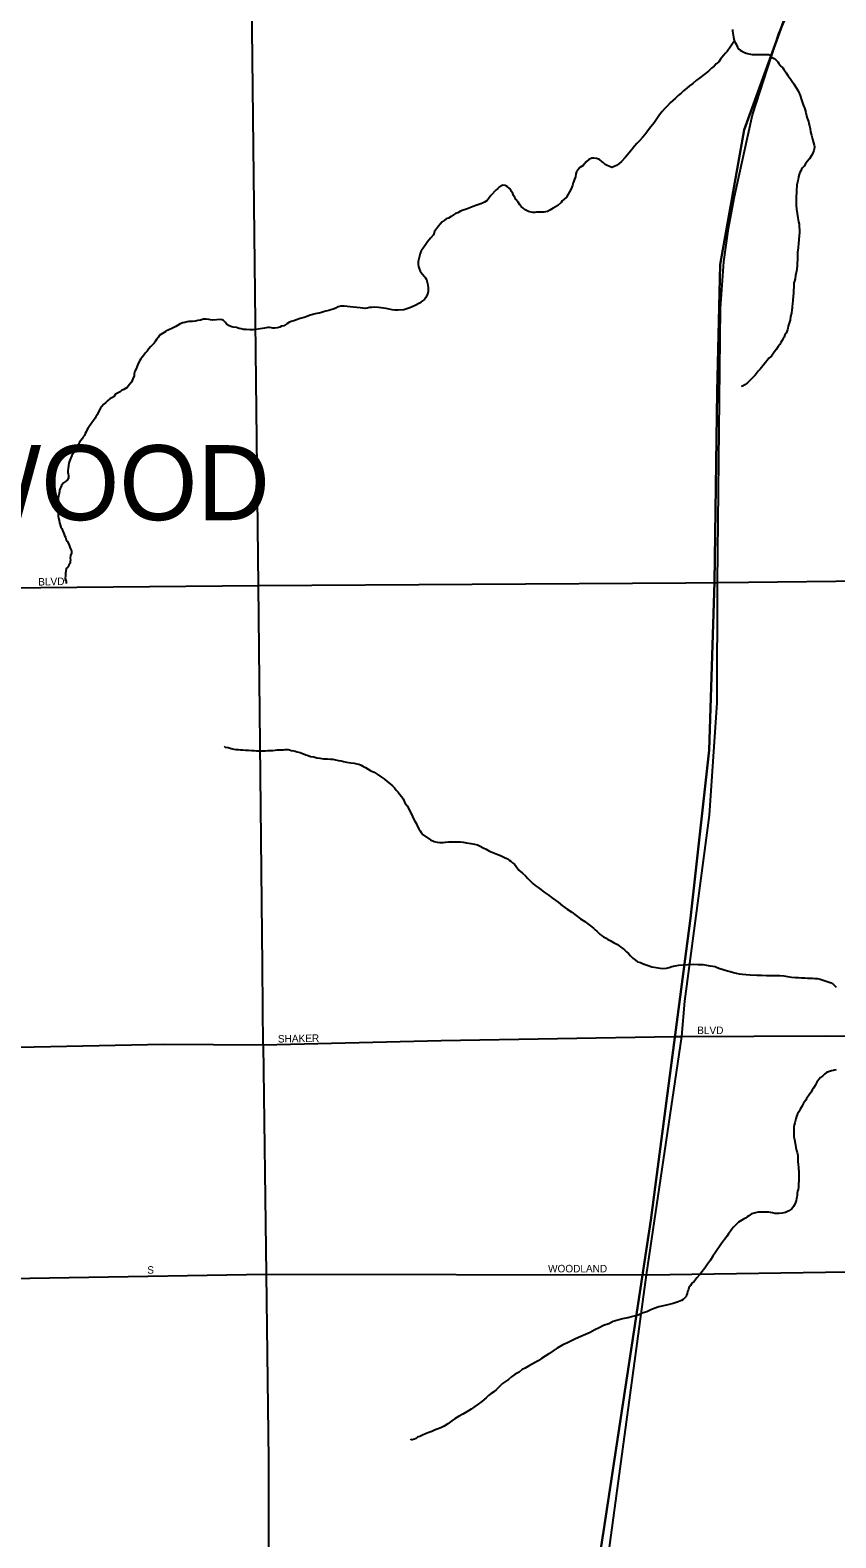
# Model space of a CAD drawing. Extents: x 2010165 to 2382125, y 1060529 to 1407316.
# Drawn here: x 2241739 to 2247109, y 1265266 to 1275312 of the extents above; entities that cross this region are included whole.
import ezdxf

# ---------------------------------------------------------------- set-up
doc = ezdxf.new("R2010")
doc.units = 0
for name, color, linetype in [('GM_X_City_Street', 7, 'Continuous'), ('GM_X_City_Street_Text', 7, 'Continuous'), ('GM_X_Corporation', 7, 'Continuous'), ('GM_X_Corporation_Text', 7, 'Continuous'), ('GM_X_Interstate_Route', 7, 'Continuous'), ('GM_X_Minor_River', 7, 'Continuous'), ('GM_X_State_Route', 7, 'Continuous')]:
    doc.layers.add(name, color=color, linetype=linetype)

msp = doc.modelspace()

# ---------------------------------------------------------------- linework, layer by layer
at = {"layer": 'GM_X_City_Street'}
for points in [[(2240597, 1271587), (2243261, 1271612), (2246109, 1271629)], [(2246109, 1271629), (2246320, 1271631)], [(2246320, 1271631), (2246527, 1271633)], [(2246527, 1271633), (2247302, 1271642)], [(2246029, 1268607), (2246082, 1268607), (2247043, 1268612), (2247261, 1268609), (2247321, 1268608), (2247361, 1268616), (2247423, 1268644), (2247438, 1268655)], [(2243293, 1268552), (2244478, 1268579), (2246029, 1268607)], [(2240685, 1266979), (2243312, 1267023)], [(2243312, 1267023), (2245846, 1267019), (2245853, 1267019)], [(2245853, 1267019), (2247335, 1267040), (2247478, 1267042), (2247610, 1267041), (2247721, 1267031), (2247839, 1267011), (2248000, 1266970), (2248214, 1266889), (2248424, 1266773), (2248764, 1266498), (2250639, 1264926), (2250843, 1264755), (2250967, 1264666), (2251088, 1264593), (2251231, 1264531), (2251380, 1264497), (2251531, 1264484), (2252555, 1264493)]]:
    msp.add_lwpolyline(points, dxfattribs=at)
at = {"layer": 'GM_X_Corporation'}
for points in [[(2252803, 1261934), (2251888, 1261929), (2251899, 1262980), (2249963, 1262961), (2249951, 1263479), (2246005, 1263434), (2245269, 1263446), (2245561, 1265308), (2245875, 1267382), (2246141, 1269394), (2246264, 1270514), (2246300, 1271633), (2246319, 1272905), (2246339, 1273751), (2246499, 1274649), (2246796, 1275467), (2247220, 1276264), (2247493, 1276666), (2247666, 1276896), (2247853, 1277121), (2248923, 1277124), (2250041, 1277117), (2252659, 1277101)], [(2246796, 1275467), (2246499, 1274649), (2246339, 1273751), (2246319, 1272905), (2246300, 1271633), (2246264, 1270514), (2246141, 1269394), (2245875, 1267382), (2245561, 1265308), (2245269, 1263446)]]:
    msp.add_lwpolyline(points, dxfattribs=at)
at = {"layer": 'GM_X_Interstate_Route'}
for points in [[(2246236, 1269847), (2246267, 1270082), (2246318, 1270830), (2246320, 1271631), (2246340, 1273457), (2246363, 1273768), (2246393, 1273990), (2246434, 1274204), (2246553, 1274748), (2246728, 1275290), (2246941, 1275762), (2247057, 1275964), (2247198, 1276208), (2247466, 1276602), (2247682, 1276876), (2247873, 1277093)], [(2245366, 1263472), (2245530, 1264684), (2245581, 1265056), (2245846, 1267019), (2246082, 1268607), (2246102, 1268842), (2246236, 1269847)]]:
    msp.add_lwpolyline(points, dxfattribs=at)
at = {"layer": 'GM_X_Minor_River'}
for points in [[(2246421, 1275316), (2246421, 1275306), (2246423, 1275292), (2246425, 1275278), (2246427, 1275266), (2246432, 1275244), (2246438, 1275230), (2246444, 1275218), (2246454, 1275198), (2246462, 1275186), (2246472, 1275178), (2246482, 1275172)], [(2246433, 1275241), (2246384, 1275171), (2246374, 1275159), (2246362, 1275145), (2246348, 1275131), (2246340, 1275119), (2246328, 1275101), (2246311, 1275088), (2246297, 1275072), (2246281, 1275058), (2246261, 1275040), (2246203, 1274995), (2246179, 1274977), (2246155, 1274957), (2246133, 1274941), (2246115, 1274926), (2246093, 1274908), (2246077, 1274892), (2246057, 1274876), (2246040, 1274860), (2246022, 1274843), (2246004, 1274827), (2245988, 1274809), (2245970, 1274791), (2245952, 1274771), (2245934, 1274748), (2245916, 1274722), (2245898, 1274694), (2245877, 1274668), (2245861, 1274649), (2245849, 1274633), (2245835, 1274615), (2245821, 1274597), (2245801, 1274575), (2245783, 1274556), (2245767, 1274540), (2245751, 1274520), (2245732, 1274494), (2245708, 1274466), (2245680, 1274437), (2245662, 1274421), (2245646, 1274411), (2245636, 1274405), (2245626, 1274401), (2245616, 1274397), (2245596, 1274406), (2245584, 1274410), (2245572, 1274418), (2245559, 1274430), (2245549, 1274438), (2245533, 1274450), (2245513, 1274456), (2245495, 1274460), (2245483, 1274460), (2245463, 1274450), (2245445, 1274434), (2245425, 1274411), (2245403, 1274397), (2245393, 1274387), (2245381, 1274369), (2245377, 1274355), (2245374, 1274335), (2245368, 1274319), (2245362, 1274306), (2245358, 1274294), (2245354, 1274278), (2245346, 1274256), (2245334, 1274236), (2245324, 1274220), (2245313, 1274200), (2245297, 1274183), (2245285, 1274175), (2245279, 1274163), (2245257, 1274143), (2245225, 1274125), (2245203, 1274113), (2245187, 1274104), (2245173, 1274102), (2245163, 1274100), (2245137, 1274100), (2245115, 1274100), (2245105, 1274098), (2245089, 1274098), (2245078, 1274100), (2245060, 1274104), (2245034, 1274117), (2245024, 1274127), (2245012, 1274137), (2245002, 1274149), (2244992, 1274167), (2244977, 1274183), (2244969, 1274197), (2244961, 1274211), (2244957, 1274223), (2244947, 1274237), (2244943, 1274247)], [(2246482, 1275172), (2246495, 1275166), (2246511, 1275160), (2246529, 1275154), (2246551, 1275150), (2246567, 1275150), (2246579, 1275150), (2246595, 1275151), (2246607, 1275151), (2246625, 1275151), (2246641, 1275151), (2246659, 1275149), (2246673, 1275141), (2246684, 1275131), (2246698, 1275123), (2246708, 1275115), (2246722, 1275101), (2246730, 1275089), (2246742, 1275073), (2246755, 1275061), (2246763, 1275051), (2246769, 1275041), (2246777, 1275027), (2246789, 1275011), (2246805, 1274989), (2246818, 1274971), (2246830, 1274955), (2246860, 1274903), (2246871, 1274877), (2246881, 1274847), (2246891, 1274815), (2246902, 1274789), (2246908, 1274763), (2246916, 1274733), (2246922, 1274715), (2246926, 1274703), (2246929, 1274691), (2246933, 1274675), (2246937, 1274657), (2246941, 1274634), (2246947, 1274612), (2246954, 1274586), (2246960, 1274562), (2246964, 1274546), (2246966, 1274534), (2246964, 1274520), (2246962, 1274510), (2246956, 1274492), (2246946, 1274476), (2246933, 1274454), (2246917, 1274437), (2246907, 1274421), (2246897, 1274407), (2246887, 1274395), (2246879, 1274385), (2246875, 1274375), (2246869, 1274363), (2246865, 1274351), (2246859, 1274334), (2246858, 1274318), (2246854, 1274300), (2246850, 1274282), (2246848, 1274268), (2246846, 1274254), (2246846, 1274242), (2246846, 1274228), (2246845, 1274204), (2246845, 1274186), (2246845, 1274164), (2246845, 1274144), (2246847, 1274119), (2246852, 1274091), (2246856, 1274061), (2246860, 1274035), (2246864, 1274019), (2246867, 1273963), (2246865, 1273943), (2246863, 1273915), (2246861, 1273890), (2246858, 1273864), (2246856, 1273844), (2246854, 1273832), (2246854, 1273818), (2246854, 1273804), (2246854, 1273782), (2246852, 1273762), (2246851, 1273740), (2246847, 1273707), (2246841, 1273677), (2246837, 1273655), (2246833, 1273639), (2246830, 1273629), (2246830, 1273617), (2246828, 1273597), (2246826, 1273581), (2246826, 1273561), (2246824, 1273537), (2246823, 1273514), (2246821, 1273486), (2246817, 1273472), (2246817, 1273460)], [(2244943, 1274247), (2244935, 1274257), (2244918, 1274271), (2244906, 1274277), (2244890, 1274279), (2244880, 1274275), (2244866, 1274265), (2244856, 1274257), (2244846, 1274249), (2244836, 1274239), (2244818, 1274220), (2244810, 1274210), (2244799, 1274194), (2244785, 1274178), (2244767, 1274166), (2244753, 1274160), (2244743, 1274154), (2244717, 1274145), (2244691, 1274137), (2244669, 1274129), (2244647, 1274119), (2244625, 1274113), (2244607, 1274107), (2244589, 1274096), (2244575, 1274090), (2244561, 1274082), (2244545, 1274070), (2244527, 1274060), (2244513, 1274054), (2244499, 1274044), (2244485, 1274035), (2244471, 1274019), (2244461, 1274007), (2244435, 1273971), (2244427, 1273949), (2244407, 1273926), (2244388, 1273902), (2244374, 1273882), (2244358, 1273860), (2244346, 1273842), (2244338, 1273823), (2244332, 1273797), (2244326, 1273771), (2244325, 1273751), (2244327, 1273737), (2244331, 1273725), (2244339, 1273707), (2244353, 1273689), (2244367, 1273671), (2244374, 1273661), (2244380, 1273651), (2244384, 1273641), (2244388, 1273623), (2244392, 1273597), (2244392, 1273571), (2244387, 1273550), (2244381, 1273540), (2244377, 1273530), (2244367, 1273518), (2244355, 1273508), (2244335, 1273494), (2244305, 1273478), (2244269, 1273461), (2244229, 1273449), (2244191, 1273447), (2244169, 1273447), (2244151, 1273448), (2244133, 1273454), (2244112, 1273458), (2244061, 1273465), (2244034, 1273466), (2244016, 1273464), (2244000, 1273464), (2243986, 1273459), (2243972, 1273457), (2243956, 1273459), (2243938, 1273463), (2243916, 1273465), (2243893, 1273467), (2243873, 1273469), (2243853, 1273471), (2243833, 1273472), (2243811, 1273472), (2243793, 1273468), (2243777, 1273460), (2243759, 1273454), (2243743, 1273448), (2243729, 1273444), (2243711, 1273439), (2243695, 1273435), (2243681, 1273431), (2243665, 1273427), (2243651, 1273425), (2243639, 1273421), (2243629, 1273419), (2243617, 1273415), (2243605, 1273413), (2243591, 1273407), (2243565, 1273398), (2243539, 1273390), (2243515, 1273382)], [(2243011, 1273385), (2242955, 1273380), (2242942, 1273382), (2242930, 1273384), (2242912, 1273386), (2242894, 1273386), (2242874, 1273380), (2242858, 1273378), (2242840, 1273373), (2242822, 1273371), (2242798, 1273371), (2242786, 1273369), (2242770, 1273365), (2242756, 1273361), (2242740, 1273355), (2242722, 1273345), (2242710, 1273338), (2242698, 1273332), (2242684, 1273324), (2242643, 1273307)], [(2243515, 1273382), (2243497, 1273376), (2243479, 1273370), (2243467, 1273366), (2243451, 1273355), (2243431, 1273343), (2243415, 1273339), (2243403, 1273333), (2243385, 1273329), (2243371, 1273327), (2243357, 1273327), (2243347, 1273329), (2243334, 1273330), (2243324, 1273330), (2243312, 1273328), (2243302, 1273326), (2243288, 1273324), (2243228, 1273316), (2243204, 1273316), (2243180, 1273317), (2243162, 1273317), (2243146, 1273321), (2243132, 1273325), (2243114, 1273331), (2243093, 1273333), (2243083, 1273335), (2243065, 1273341), (2243051, 1273351), (2243041, 1273365), (2243029, 1273377), (2243019, 1273383), (2243011, 1273385)], [(2246817, 1273460), (2246815, 1273448), (2246813, 1273426), (2246807, 1273404), (2246804, 1273380), (2246798, 1273360), (2246792, 1273339), (2246790, 1273327), (2246786, 1273315), (2246778, 1273293), (2246770, 1273281), (2246765, 1273267), (2246757, 1273257), (2246749, 1273243), (2246743, 1273231), (2246735, 1273218), (2246725, 1273204), (2246713, 1273186), (2246697, 1273166), (2246681, 1273140), (2246663, 1273126), (2246651, 1273111), (2246640, 1273097), (2246604, 1273053), (2246592, 1273041), (2246584, 1273031), (2246572, 1273014), (2246562, 1273004), (2246552, 1272994), (2246542, 1272984), (2246532, 1272974), (2246520, 1272962), (2246502, 1272948), (2246486, 1272939), (2246478, 1272937)], [(2242643, 1273305), (2242600, 1273277), (2242594, 1273266), (2242582, 1273252), (2242574, 1273240), (2242565, 1273226), (2242551, 1273212), (2242541, 1273203), (2242529, 1273187), (2242519, 1273173), (2242507, 1273159), (2242498, 1273147), (2242488, 1273136), (2242478, 1273122), (2242470, 1273110), (2242460, 1273092), (2242453, 1273074), (2242445, 1273055), (2242437, 1273041), (2242433, 1273023), (2242432, 1273009), (2242424, 1272989), (2242420, 1272977), (2242414, 1272967), (2242402, 1272950), (2242385, 1272932), (2242363, 1272918), (2242349, 1272911), (2242339, 1272903), (2242325, 1272895), (2242309, 1272887), (2242297, 1272870), (2242271, 1272856), (2242255, 1272842), (2242244, 1272831), (2242230, 1272819), (2242216, 1272803), (2242208, 1272793), (2242196, 1272768), (2242185, 1272748), (2242177, 1272736), (2242173, 1272726), (2242161, 1272712), (2242155, 1272702), (2242140, 1272681), (2242132, 1272671), (2242124, 1272659), (2242118, 1272647), (2242112, 1272635), (2242106, 1272624), (2242101, 1272612), (2242093, 1272602), (2242087, 1272590), (2242077, 1272578), (2242069, 1272566), (2242061, 1272554), (2242054, 1272537), (2242050, 1272527), (2242042, 1272511), (2242026, 1272491), (2242018, 1272479), (2242007, 1272452), (2242001, 1272440), (2241997, 1272426), (2241995, 1272412), (2241992, 1272392), (2241990, 1272378), (2241990, 1272368), (2241992, 1272356), (2241994, 1272342), (2241995, 1272330), (2241987, 1272313), (2241975, 1272305), (2241961, 1272295), (2241949, 1272279), (2241943, 1272268), (2241940, 1272258), (2241936, 1272248), (2241934, 1272238), (2241932, 1272228), (2241930, 1272216), (2241928, 1272206), (2241927, 1272194), (2241927, 1272182), (2241927, 1272170), (2241925, 1272156), (2241923, 1272142), (2241924, 1272126), (2241924, 1272110), (2241926, 1272087), (2241927, 1272073), (2241929, 1272061), (2241933, 1272045), (2241935, 1272029), (2241940, 1272015), (2241944, 1272001), (2241950, 1271991)], [(2241950, 1271991), (2241958, 1271973), (2241963, 1271959), (2241969, 1271945), (2241975, 1271933), (2241979, 1271917), (2241987, 1271908), (2241994, 1271892), (2242000, 1271880), (2242004, 1271868), (2242008, 1271856), (2242015, 1271842), (2242015, 1271828), (2242009, 1271811), (2242007, 1271793), (2242008, 1271781), (2242006, 1271771), (2242006, 1271761), (2241998, 1271747), (2241990, 1271735), (2241980, 1271725), (2241977, 1271706), (2241975, 1271694), (2241975, 1271682), (2241975, 1271672), (2241973, 1271662), (2241974, 1271652), (2241976, 1271644), (2241974, 1271652), (2241980, 1271638), (2241980, 1271626)], [(2243032, 1270541), (2243040, 1270535), (2243058, 1270532), (2243080, 1270526), (2243097, 1270522), (2243111, 1270520), (2243127, 1270518), (2243141, 1270516), (2243157, 1270516), (2243175, 1270514), (2243195, 1270514), (2243215, 1270512), (2243233, 1270513), (2243247, 1270511), (2243259, 1270511), (2243273, 1270509), (2243291, 1270509), (2243309, 1270511), (2243325, 1270513), (2243338, 1270513), (2243356, 1270513), (2243372, 1270514), (2243386, 1270516), (2243404, 1270516), (2243416, 1270516), (2243428, 1270516), (2243438, 1270518), (2243448, 1270518), (2243458, 1270518), (2243468, 1270516), (2243480, 1270512), (2243496, 1270510), (2243506, 1270508), (2243520, 1270504), (2243538, 1270499), (2243577, 1270483), (2243593, 1270479), (2243607, 1270473), (2243631, 1270469), (2243649, 1270463), (2243669, 1270461), (2243695, 1270457), (2243720, 1270456), (2243740, 1270454), (2243756, 1270454), (2243774, 1270450), (2243794, 1270446), (2243812, 1270444), (2243828, 1270440), (2243848, 1270434), (2243876, 1270430), (2243899, 1270427), (2243917, 1270423), (2243931, 1270421), (2243945, 1270415), (2243957, 1270409), (2243975, 1270399), (2243993, 1270389), (2244011, 1270377), (2244032, 1270367), (2244052, 1270355), (2244080, 1270335), (2244100, 1270321), (2244118, 1270305), (2244139, 1270290), (2244155, 1270276), (2244167, 1270264), (2244179, 1270248), (2244191, 1270234), (2244204, 1270220), (2244216, 1270204), (2244226, 1270190), (2244236, 1270164), (2244252, 1270144), (2244263, 1270124), (2244273, 1270104), (2244283, 1270084), (2244293, 1270062), (2244304, 1270041), (2244314, 1270023), (2244322, 1270005), (2244330, 1269991), (2244338, 1269977), (2244346, 1269965), (2244359, 1269951), (2244407, 1269916), (2244431, 1269906), (2244451, 1269902), (2244469, 1269900), (2244481, 1269900), (2244492, 1269900), (2244508, 1269902), (2244528, 1269904), (2244554, 1269904), (2244588, 1269903), (2244608, 1269903), (2244626, 1269901), (2244648, 1269897), (2244676, 1269893), (2244700, 1269889), (2244721, 1269884)], [(2244721, 1269884), (2244739, 1269874), (2244759, 1269864), (2244779, 1269854), (2244801, 1269842), (2244833, 1269828), (2244856, 1269820), (2244874, 1269812), (2244892, 1269804), (2244906, 1269796), (2244922, 1269790), (2244932, 1269782), (2244944, 1269774), (2244955, 1269764), (2244967, 1269755), (2244979, 1269739), (2244997, 1269715), (2245021, 1269695), (2245040, 1269677), (2245056, 1269659), (2245074, 1269641), (2245090, 1269625), (2245106, 1269613), (2245125, 1269599), (2245143, 1269585), (2245165, 1269569), (2245191, 1269551), (2245220, 1269529), (2245258, 1269501), (2245288, 1269477), (2245319, 1269455), (2245349, 1269434), (2245379, 1269412), (2245408, 1269390), (2245436, 1269372), (2245493, 1269328), (2245505, 1269318), (2245515, 1269308), (2245527, 1269298), (2245537, 1269288), (2245547, 1269280), (2245561, 1269270), (2245579, 1269262), (2245590, 1269254), (2245604, 1269246), (2245616, 1269240), (2245628, 1269234), (2245640, 1269226), (2245654, 1269219), (2245664, 1269211), (2245676, 1269201), (2245689, 1269193), (2245701, 1269183), (2245713, 1269171), (2245727, 1269159), (2245741, 1269145), (2245755, 1269129), (2245774, 1269115), (2245788, 1269105), (2245806, 1269099), (2245820, 1269093), (2245838, 1269087), (2245858, 1269079), (2245882, 1269071), (2245911, 1269066), (2245939, 1269062), (2245961, 1269060), (2245981, 1269062), (2245997, 1269066), (2246015, 1269072), (2246039, 1269078), (2246063, 1269083), (2246091, 1269085), (2246123, 1269087), (2246159, 1269089), (2246191, 1269087), (2246222, 1269086), (2246248, 1269082), (2246270, 1269078), (2246288, 1269076), (2246304, 1269072), (2246318, 1269066), (2246336, 1269060), (2246387, 1269045), (2246405, 1269039), (2246427, 1269033), (2246445, 1269029), (2246465, 1269025), (2246487, 1269021), (2246511, 1269019), (2246539, 1269017), (2246582, 1269016), (2246614, 1269016), (2246646, 1269014), (2246678, 1269012), (2246708, 1269013), (2246736, 1269013), (2246762, 1269011), (2246786, 1269007), (2246813, 1269003), (2246839, 1268999)], [(2246839, 1268999), (2246861, 1268999), (2246881, 1268998), (2246903, 1268998), (2246921, 1268996), (2246937, 1268996), (2246953, 1268996), (2246969, 1268994), (2246987, 1268992), (2247005, 1268988), (2247024, 1268982), (2247044, 1268975), (2247064, 1268969), (2247078, 1268965), (2247092, 1268955), (2247112, 1268935)], [(2247111, 1268384), (2247079, 1268378), (2247059, 1268372), (2247047, 1268366), (2247033, 1268356), (2247021, 1268343), (2247007, 1268333), (2246995, 1268319), (2246983, 1268303), (2246972, 1268281), (2246960, 1268263), (2246952, 1268251), (2246944, 1268236), (2246936, 1268224), (2246926, 1268212), (2246914, 1268194), (2246908, 1268182), (2246900, 1268172), (2246894, 1268162), (2246886, 1268148), (2246877, 1268134), (2246871, 1268123), (2246863, 1268105), (2246853, 1268091), (2246847, 1268073), (2246843, 1268057), (2246837, 1268041), (2246835, 1268031), (2246831, 1268015), (2246830, 1268005), (2246830, 1267993), (2246830, 1267938), (2246834, 1267920), (2246837, 1267896), (2246843, 1267868), (2246847, 1267848), (2246851, 1267834), (2246853, 1267824), (2246855, 1267814), (2246855, 1267804), (2246856, 1267788), (2246856, 1267776), (2246858, 1267752), (2246860, 1267738), (2246860, 1267723), (2246862, 1267711), (2246862, 1267699), (2246862, 1267687), (2246863, 1267677), (2246863, 1267663), (2246863, 1267643), (2246861, 1267627), (2246861, 1267615), (2246859, 1267603), (2246857, 1267587), (2246853, 1267575), (2246852, 1267561)], [(2246852, 1267561), (2246852, 1267549), (2246850, 1267537), (2246846, 1267526), (2246844, 1267514), (2246840, 1267500), (2246834, 1267484), (2246826, 1267474), (2246816, 1267458), (2246796, 1267446), (2246774, 1267434), (2246752, 1267429), (2246732, 1267427), (2246716, 1267427), (2246702, 1267427), (2246686, 1267431), (2246674, 1267433), (2246662, 1267435), (2246642, 1267435), (2246628, 1267437), (2246610, 1267436), (2246592, 1267436), (2246546, 1267426), (2246528, 1267412), (2246518, 1267404), (2246506, 1267396), (2246494, 1267390), (2246482, 1267383), (2246472, 1267377), (2246460, 1267369), (2246448, 1267359), (2246438, 1267347), (2246426, 1267335), (2246416, 1267323), (2246406, 1267309), (2246394, 1267292), (2246382, 1267274), (2246366, 1267254), (2246347, 1267228), (2246333, 1267208), (2246319, 1267185), (2246305, 1267165), (2246289, 1267143), (2246273, 1267117), (2246253, 1267089), (2246236, 1267062), (2246218, 1267040), (2246202, 1267020), (2246182, 1266998), (2246164, 1266975), (2246150, 1266963), (2246140, 1266947), (2246130, 1266931), (2246126, 1266921), (2246121, 1266907), (2246117, 1266895), (2246113, 1266883), (2246111, 1266873), (2246101, 1266862), (2246091, 1266854), (2246081, 1266848), (2246059, 1266838), (2246025, 1266828), (2245981, 1266817), (2245929, 1266805), (2245899, 1266795), (2245875, 1266785), (2245849, 1266772), (2245819, 1266762), (2245791, 1266750), (2245757, 1266740), (2245723, 1266731), (2245688, 1266725), (2245656, 1266717), (2245624, 1266707), (2245596, 1266692), (2245560, 1266680), (2245532, 1266666), (2245502, 1266652), (2245472, 1266635), (2245394, 1266601), (2245370, 1266590), (2245320, 1266566), (2245290, 1266552), (2245252, 1266529), (2245225, 1266511), (2245197, 1266493), (2245171, 1266476), (2245147, 1266460), (2245125, 1266446), (2245101, 1266432), (2245081, 1266422), (2245061, 1266409), (2245039, 1266397), (2245019, 1266387), (2244999, 1266371), (2244971, 1266357), (2244947, 1266338), (2244927, 1266322), (2244907, 1266308), (2244887, 1266294)], [(2244887, 1266294), (2244867, 1266274), (2244847, 1266255), (2244829, 1266239), (2244811, 1266227), (2244795, 1266215), (2244778, 1266199), (2244750, 1266174), (2244726, 1266156), (2244702, 1266142), (2244678, 1266124), (2244650, 1266105), (2244622, 1266089), (2244594, 1266075), (2244572, 1266061), (2244550, 1266046), (2244524, 1266026), (2244498, 1266010), (2244476, 1265998), (2244452, 1265989), (2244434, 1265983), (2244416, 1265975), (2244396, 1265967), (2244374, 1265959), (2244354, 1265949), (2244336, 1265942), (2244322, 1265936), (2244312, 1265928), (2244300, 1265924), (2244286, 1265920), (2244282, 1265920), (2244278, 1265922), (2244276, 1265926)]]:
    msp.add_lwpolyline(points, dxfattribs=at)
at = {"layer": 'GM_X_State_Route'}
for points in [[(2243287, 1269079), (2243261, 1271612), (2243200, 1277074)], [(2243293, 1268552), (2243290, 1268795), (2243287, 1269079)], [(2240653, 1268515), (2240684, 1268516), (2242630, 1268556), (2243293, 1268552)], [(2243293, 1268552), (2243312, 1267023)], [(2243312, 1267023), (2243329, 1265786), (2243329, 1265390)], [(2243329, 1265390), (2243329, 1263651)]]:
    msp.add_lwpolyline(points, dxfattribs=at)

# ---------------------------------------------------------------- texts
at = {"layer": 'GM_X_City_Street_Text'}
for s, rotation, p in [('BLVD', 1.5067, (2241794, 1271611)), ('BLVD', 0, (2246185, 1268623)), ('SHAKER', 1.0225, (2243391, 1268566)), ('S', 0, (2242520, 1267026)), ('WOODLAND', 0, (2245191, 1267035))]:
    msp.add_text(s, height=50, rotation=rotation, dxfattribs=at).set_placement(p)
at = {"layer": 'GM_X_Corporation_Text'}
msp.add_text('BEACHWOOD', height=500, rotation=0, dxfattribs=at).set_placement((2238879, 1272047))

doc.saveas('drawing.dxf')
